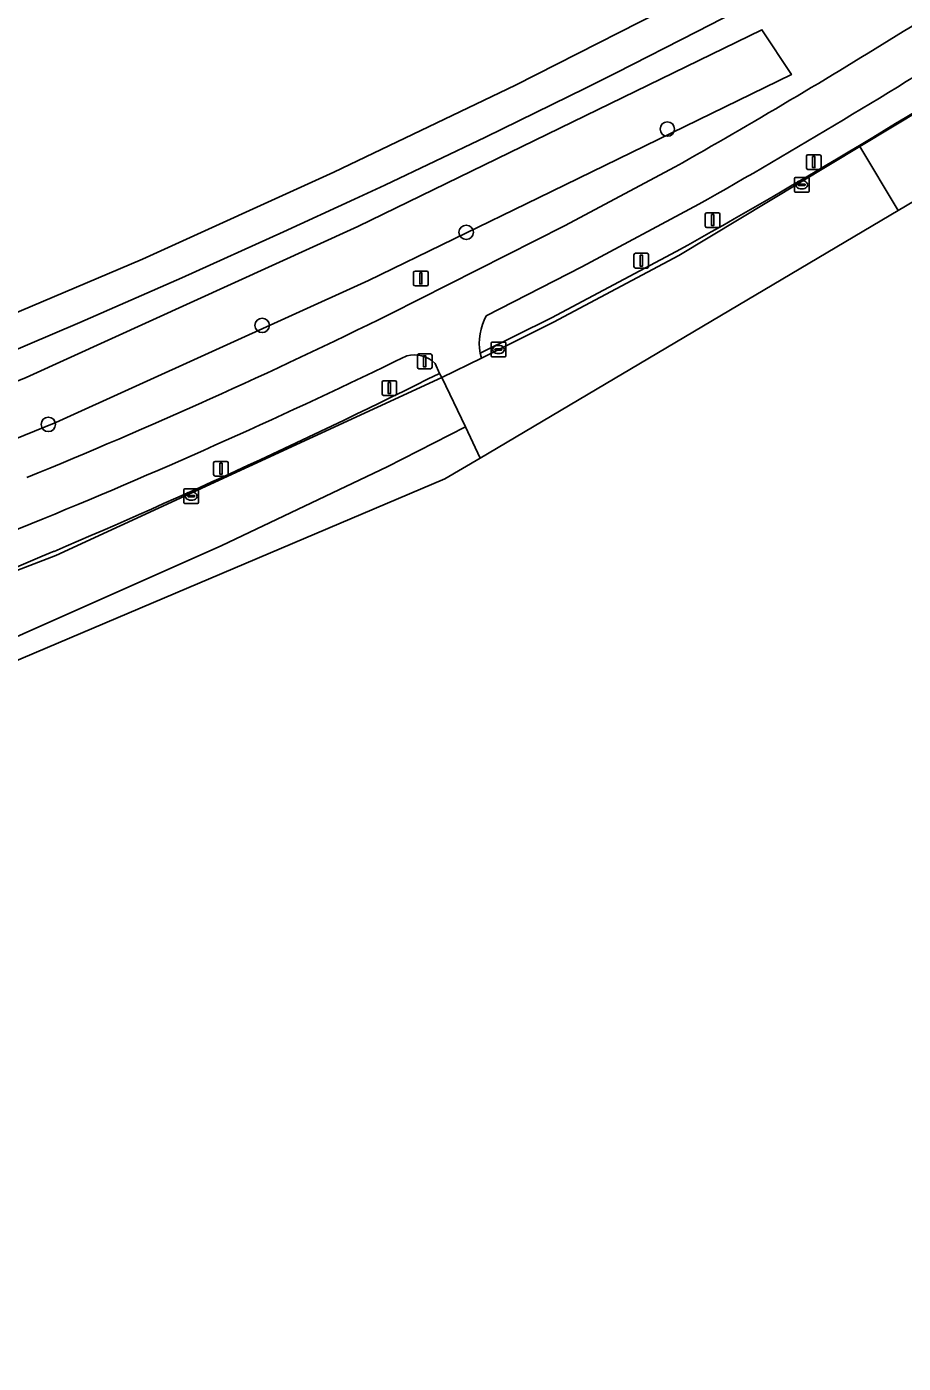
# Model space of a CAD drawing. Extents: x 156141 to 158132, y 385651 to 388333.
# Drawn here: x 157889.9 to 157949.4, y 386409.6 to 386500.3 of the extents above; entities that cross this region are included whole.
import ezdxf

# ---------------------------------------------------------------- set-up
doc = ezdxf.new("R2010")
doc.units = 0
for name, color, linetype in [('IMGEO_Berm_groen', 7, 'Continuous'), ('IMGEO_Boom', 7, 'Continuous'), ('IMGEO_Erf', 7, 'Continuous'), ('IMGEO_Fietspad_gesloten', 7, 'Continuous'), ('IMGEO_Groenvoorziening', 7, 'Continuous'), ('IMGEO_Hek', 7, 'Continuous'), ('IMGEO_Kolk', 7, 'Continuous'), ('IMGEO_Lichtmast', 7, 'Continuous'), ('IMGEO_Rijbaan_regionaal_gesloten', 7, 'Continuous'), ('IMGEO_Rijbaan_regionaal_open', 7, 'Continuous'), ('IMGEO_Spoor', 7, 'Continuous'), ('IMGEO_Verkeersbordpaal', 7, 'Continuous'), ('IMGEO_Verkeerseiland_open', 7, 'Continuous'), ('IMGEO_Verkeersregelinstallatiepaal', 7, 'Continuous')]:
    doc.layers.add(name, color=color, linetype=linetype)

msp = doc.modelspace()

# ---------------------------------------------------------------- linework, layer by layer
at = {"layer": 'IMGEO_Berm_groen'}
for points in [[(157935.553, 386488.267), (157927.615, 386484.02), (157921.125, 386480.703)], [(157920.699, 386478.162), (157925.55, 386480.553), (157934.014, 386485.056)], [(157917.946, 386476.787), (157917.657, 386477.46)]]:
    msp.add_lwpolyline(points, dxfattribs=at)
for centre, radius, start, end in [((157702.89, 386898.462), 473.628, 299.20838, 302.72251), ((157711.512, 386883.167), 454.027, 299.56783, 302.44251), ((157924.746, 386478.79), 4.095, 152.14917, 188.81651), ((157733.102, 386852.268), 416.463, 292.28667, 296.00788), ((157916.226, 386475.994), 2.048, 45.68361, 104.33215), ((157705.111, 386903.307), 476.674, 293.05427, 296.51934), ((157758.368, 386786.105), 345.664, 287.76655, 292.57067), ((157736.369, 386830.796), 397.713, 288.99711, 293.00154)]:
    msp.add_arc(centre, radius, start, end, dxfattribs=at)
at = {"layer": 'IMGEO_Boom'}
for centre in [(157933.417, 386493.376), (157919.76, 386486.366), (157905.908, 386480.046), (157891.386, 386473.325)]:
    msp.add_circle(centre, 0.489, dxfattribs=at)
at = {"layer": 'IMGEO_Erf'}
msp.add_lwpolyline([(157886.55, 386477.274), (157893.518, 386480.24), (157900.454, 386483.279), (157907.357, 386486.391), (157912.179, 386488.627), (157914.227, 386489.576), (157921.064, 386492.834), (157927.865, 386496.163), (157929.936, 386497.195), (157935.444, 386500), (157937.115, 386500.869)], dxfattribs=at)
at = {"layer": 'IMGEO_Fietspad_gesloten'}
for points in [[(157933.955, 386490.814), (157926.431, 386486.804), (157914.617, 386480.826)], [(157921.125, 386480.703), (157927.615, 386484.02), (157935.553, 386488.267)], [(157917.657, 386477.46), (157917.946, 386476.787), (157918.096, 386476.498), (157920.798, 386477.828), (157920.699, 386478.162)]]:
    msp.add_lwpolyline(points, dxfattribs=at)
for centre, radius, start, end in [((157708.529, 386888.16), 456.843, 301.82545, 304.15902), ((157711.258, 386883.786), 451.687, 299.54026, 301.82395), ((157711.512, 386883.167), 454.027, 299.56783, 302.44251), ((157740.401, 386834.767), 394.494, 292.27271, 296.20728), ((157924.746, 386478.79), 4.095, 152.14917, 188.81651), ((157733.102, 386852.268), 416.463, 292.28667, 296.00788), ((157916.226, 386475.994), 2.048, 45.68361, 104.33215), ((157758.368, 386786.105), 345.664, 287.76655, 292.57067)]:
    msp.add_arc(centre, radius, start, end, dxfattribs=at)
at = {"layer": 'IMGEO_Groenvoorziening'}
for points in [[(157937.115, 386500.869), (157935.444, 386500), (157929.936, 386497.195), (157927.865, 386496.163), (157921.064, 386492.834), (157914.227, 386489.576), (157912.179, 386488.627), (157907.357, 386486.391), (157900.454, 386483.279), (157893.518, 386480.24), (157886.55, 386477.274)], [(157804.943, 386455.8), (157812.549, 386455.488), (157818.869, 386455.661), (157827.864, 386456.599), (157837.415, 386458.718), (157853.877, 386463.2), (157873.534, 386469.87), (157889.891, 386476.505), (157912.397, 386486.754), (157939.834, 386500.117), (157941.846, 386497.075), (157932.793, 386492.666), (157924.672, 386488.711), (157913.123, 386483.086), (157891.903, 386473.463), (157875.546, 386466.828), (157855.889, 386460.158), (157839.427, 386455.677), (157829.876, 386453.558), (157820.882, 386452.62), (157814.561, 386452.446), (157806.955, 386452.759), (157801.766, 386453.662)], [(157801.766, 386453.662), (157806.955, 386452.759), (157814.561, 386452.446), (157820.882, 386452.62), (157829.876, 386453.558), (157839.427, 386455.677), (157855.889, 386460.158), (157875.546, 386466.828), (157891.903, 386473.463), (157913.123, 386483.086), (157924.672, 386488.711), (157932.793, 386492.666), (157941.846, 386497.075), (157939.834, 386500.117), (157912.397, 386486.754), (157889.891, 386476.505), (157873.534, 386469.87), (157853.877, 386463.2), (157837.415, 386458.718), (157827.864, 386456.599), (157818.869, 386455.661), (157812.549, 386455.488), (157804.943, 386455.8)], [(157914.617, 386480.826), (157926.431, 386486.804), (157933.955, 386490.814)]]:
    msp.add_lwpolyline(points, dxfattribs=at)
for centre, radius, start, end in [((157708.529, 386888.16), 456.843, 301.82545, 304.15902), ((157711.258, 386883.786), 451.687, 299.54026, 301.82395), ((157740.401, 386834.767), 394.494, 292.27271, 296.20728)]:
    msp.add_arc(centre, radius, start, end, dxfattribs=at)
at = {"layer": 'IMGEO_Hek'}
for points in [[(157940.15, 386502.48), (157937.115, 386500.869), (157935.444, 386500)], [(157935.444, 386500), (157929.936, 386497.195), (157927.865, 386496.163)], [(157927.865, 386496.163), (157921.064, 386492.834), (157914.227, 386489.576), (157912.179, 386488.627)], [(157912.179, 386488.627), (157907.357, 386486.391), (157900.454, 386483.279), (157893.518, 386480.24), (157886.55, 386477.274), (157879.551, 386474.382), (157873.045, 386471.771)]]:
    msp.add_lwpolyline(points, dxfattribs=at)
at = {"layer": 'IMGEO_Kolk'}
for p, q in [((157942.044, 386489.167), (157942.044, 386490.019)), ((157942.119, 386490.093), (157942.971, 386490.093)), ((157942.303, 386489.587), (157942.303, 386489.599)), ((157942.741, 386489.55), (157942.343, 386489.55)), ((157942.346, 386489.636), (157942.744, 386489.636)), ((157942.532, 386489.873), (157942.557, 386489.873)), ((157942.787, 386489.599), (157942.787, 386489.587)), ((157943.045, 386490.019), (157943.045, 386489.167)), ((157942.971, 386489.093), (157942.119, 386489.093)), ((157942.555, 386489.313), (157942.53, 386489.313)), ((157921.45, 386477.983), (157921.45, 386478.835)), ((157921.525, 386478.909), (157922.377, 386478.909)), ((157921.938, 386478.689), (157921.963, 386478.689)), ((157922.451, 386478.835), (157922.451, 386477.983)), ((157922.377, 386477.909), (157921.525, 386477.909)), ((157921.709, 386478.403), (157921.709, 386478.415)), ((157922.147, 386478.366), (157921.749, 386478.366)), ((157921.752, 386478.452), (157922.15, 386478.452)), ((157921.961, 386478.129), (157921.936, 386478.129)), ((157922.193, 386478.415), (157922.193, 386478.403)), ((157900.587, 386468.027), (157900.587, 386468.879)), ((157900.662, 386468.953), (157901.514, 386468.953)), ((157901.075, 386468.733), (157901.1, 386468.733)), ((157901.588, 386468.879), (157901.588, 386468.027)), ((157901.514, 386467.953), (157900.662, 386467.953)), ((157900.846, 386468.447), (157900.846, 386468.459)), ((157901.284, 386468.41), (157900.886, 386468.41)), ((157900.889, 386468.496), (157901.287, 386468.496)), ((157901.098, 386468.173), (157901.073, 386468.173)), ((157901.33, 386468.459), (157901.33, 386468.447))]:
    msp.add_line(p, q, dxfattribs=at)
for points in [[(157942.044, 386489.167), (157942.044, 386490.019)], [(157942.119, 386490.093), (157942.971, 386490.093)], [(157943.045, 386490.019), (157943.045, 386489.167)], [(157942.971, 386489.093), (157942.119, 386489.093)], [(157921.45, 386477.983), (157921.45, 386478.835)], [(157921.525, 386478.909), (157922.377, 386478.909)], [(157922.451, 386478.835), (157922.451, 386477.983)], [(157922.377, 386477.909), (157921.525, 386477.909)], [(157900.587, 386468.027), (157900.587, 386468.879)], [(157900.662, 386468.953), (157901.514, 386468.953)], [(157901.588, 386468.879), (157901.588, 386468.027)], [(157901.514, 386467.953), (157900.662, 386467.953)]]:
    msp.add_lwpolyline(points, dxfattribs=at)
for centre, radius, start, end in [((157942.121, 386490.017), 0.0765, 91.55205, 178.44795), ((157942.121, 386490.017), 0.0765, 91.55205, 178.44795), ((157942.343, 386489.596), 0.0403, 85.87752, 175.75265), ((157942.34, 386489.586), 0.0366, 178.93798, 274.71019), ((157942.744, 386489.593), 0.043, 264.86636, 352.45326), ((157942.748, 386489.598), 0.0386, 1.73085, 96.63898), ((157942.969, 386490.017), 0.0765, 1.55205, 88.44795), ((157942.969, 386490.017), 0.0765, 1.55205, 88.44795), ((157942.121, 386489.169), 0.0765, 181.55205, 268.44795), ((157942.121, 386489.169), 0.0765, 181.55205, 268.44795), ((157942.969, 386489.169), 0.0765, 271.55205, 358.44795), ((157942.969, 386489.169), 0.0765, 271.55205, 358.44795), ((157921.527, 386478.833), 0.0765, 91.55205, 178.44795), ((157921.527, 386478.833), 0.0765, 91.55205, 178.44795), ((157922.375, 386478.833), 0.0765, 1.55205, 88.44795), ((157922.375, 386478.833), 0.0765, 1.55205, 88.44795), ((157921.527, 386477.985), 0.0765, 181.55205, 268.44795), ((157921.527, 386477.985), 0.0765, 181.55205, 268.44795), ((157921.749, 386478.412), 0.0403, 85.87752, 175.75265), ((157921.746, 386478.402), 0.0366, 178.93798, 274.71019), ((157922.15, 386478.409), 0.043, 264.86636, 352.45326), ((157922.154, 386478.414), 0.0386, 1.73085, 96.63898), ((157922.375, 386477.985), 0.0765, 271.55205, 358.44795), ((157922.375, 386477.985), 0.0765, 271.55205, 358.44795), ((157900.664, 386468.877), 0.0765, 91.55205, 178.44795), ((157900.664, 386468.877), 0.0765, 91.55205, 178.44795), ((157901.512, 386468.877), 0.0765, 1.55205, 88.44795), ((157901.512, 386468.877), 0.0765, 1.55205, 88.44795), ((157900.664, 386468.029), 0.0765, 181.55205, 268.44795), ((157900.664, 386468.029), 0.0765, 181.55205, 268.44795), ((157900.886, 386468.456), 0.0403, 85.87752, 175.75265), ((157900.883, 386468.446), 0.0366, 178.93798, 274.71019), ((157901.287, 386468.453), 0.043, 264.86636, 352.45326), ((157901.291, 386468.458), 0.0386, 1.73085, 96.63898), ((157901.512, 386468.029), 0.0765, 271.55205, 358.44795), ((157901.512, 386468.029), 0.0765, 271.55205, 358.44795)]:
    msp.add_arc(centre, radius, start, end, dxfattribs=at)
for centre, major_axis, ratio, start_param, end_param in [((157942.531, 386489.593), (-0.387, 0.002), 0.722429, 4.712389, 7.853982), ((157942.556, 386489.593), (-0.39, 0.002), 0.717154, 1.570796, 4.712389), ((157921.937, 386478.409), (-0.387, 0.002), 0.722429, 4.712389, 7.853982), ((157921.962, 386478.409), (-0.39, 0.002), 0.717154, 1.570796, 4.712389), ((157901.074, 386468.453), (-0.387, 0.002), 0.722429, 4.712389, 7.853982), ((157901.099, 386468.453), (-0.39, 0.002), 0.717154, 1.570796, 4.712389)]:
    msp.add_ellipse(centre, major_axis=major_axis, ratio=ratio, start_param=start_param, end_param=end_param, dxfattribs=at)
at = {"layer": 'IMGEO_Lichtmast'}
for p, q in [((157931.253, 386484.941), (157932.043, 386484.941)), ((157932.043, 386484.941), (157931.253, 386484.941)), ((157931.153, 386484.041), (157931.153, 386484.841)), ((157931.153, 386484.841), (157931.153, 386484.041)), ((157932.143, 386484.841), (157932.143, 386484.041)), ((157932.143, 386484.041), (157932.143, 386484.841)), ((157932.043, 386483.941), (157931.253, 386483.941)), ((157931.253, 386483.941), (157932.043, 386483.941)), ((157902.612, 386469.913), (157902.612, 386470.713)), ((157902.612, 386470.713), (157902.612, 386469.913)), ((157902.712, 386470.813), (157903.502, 386470.813)), ((157903.502, 386470.813), (157902.712, 386470.813)), ((157903.602, 386470.713), (157903.602, 386469.913)), ((157903.602, 386469.913), (157903.602, 386470.713)), ((157903.502, 386469.813), (157902.712, 386469.813)), ((157902.712, 386469.813), (157903.502, 386469.813))]:
    msp.add_line(p, q, dxfattribs=at)
for points in [[(157931.573, 386484.816), (157931.723, 386484.816), (157931.723, 386484.066), (157931.573, 386484.066), (157931.573, 386484.816)], [(157903.032, 386470.688), (157903.182, 386470.688), (157903.182, 386469.938), (157903.032, 386469.938), (157903.032, 386470.688)]]:
    msp.add_lwpolyline(points, dxfattribs=at)
for centre, start, end in [((157931.253, 386484.841), 90, 180), ((157931.253, 386484.841), 90, 180), ((157932.043, 386484.841), 0, 90), ((157932.043, 386484.841), 360, 90), ((157931.253, 386484.041), 180, 270), ((157931.253, 386484.041), 180, 270), ((157932.043, 386484.041), 270, 0), ((157932.043, 386484.041), 270, 0), ((157902.712, 386470.713), 90, 180), ((157902.712, 386470.713), 90, 180), ((157903.502, 386470.713), 0, 90), ((157903.502, 386470.713), 360, 90), ((157902.712, 386469.913), 180, 270), ((157902.712, 386469.913), 180, 270), ((157903.502, 386469.913), 270, 0), ((157903.502, 386469.913), 270, 0)]:
    msp.add_arc(centre, 0.1, start, end, dxfattribs=at)
at = {"layer": 'IMGEO_Rijbaan_regionaal_gesloten'}
msp.add_lwpolyline([(157949.09, 386487.851), (157979.856, 386506.079), (158017.862, 386537.719), (158123.948, 386642.486), (158122.543, 386644.176), (158120.129, 386647.081), (158117.423, 386644.402), (158117.253, 386644.233), (158116.505, 386643.494), (158112.744, 386639.762), (158094.264, 386621.505), (158077.188, 386604.627), (158059.439, 386587.072), (158041.676, 386569.488), (158024.446, 386552.489), (158020.846, 386548.961), (158000, 386530.078), (157994.218, 386525.267), (157992.833, 386524.142), (157984.083, 386517.69), (157973.104, 386509.594), (157965.09, 386503.684), (157959.456, 386500), (157946.488, 386492.195)], close=True, dxfattribs=at)
for points in [[(157920.713, 386471.038), (157949.09, 386487.851), (157946.488, 386492.195), (157934.194, 386484.796), (157925.686, 386480.274), (157920.798, 386477.828), (157918.096, 386476.498), (157919.702, 386473.147), (157920.713, 386471.038)], [(157682.377, 386412.383), (157693.243, 386414.586), (157717.389, 386419.204), (157780.594, 386430.857), (157817.025, 386437.465), (157830.518, 386440.449), (157841.029, 386443.006), (157854.309, 386446.772), (157866.098, 386450.538), (157875.33, 386453.593), (157888.965, 386458.779), (157889.674, 386459.094), (157903.168, 386465.103), (157914.389, 386470.431), (157919.702, 386473.147), (157918.096, 386476.498), (157891.901, 386464.424), (157865.928, 386454.431), (157839.893, 386446.739), (157813.231, 386440.643), (157747.449, 386428.262), (157694.008, 386418.265), (157684.076, 386416.369)], [(157677.154, 386409.568), (157813.457, 386434.793), (157872.106, 386450.034), (157918.312, 386469.616), (157920.713, 386471.038), (157919.702, 386473.147), (157914.389, 386470.431), (157903.168, 386465.103), (157889.674, 386459.094), (157888.965, 386458.779), (157875.33, 386453.593), (157866.098, 386450.538), (157854.309, 386446.772), (157841.029, 386443.006), (157830.518, 386440.449), (157817.025, 386437.465), (157780.594, 386430.857), (157717.389, 386419.204), (157693.243, 386414.586), (157682.377, 386412.383)]]:
    msp.add_lwpolyline(points, dxfattribs=at)
at = {"layer": 'IMGEO_Rijbaan_regionaal_open'}
msp.add_lwpolyline([(157934.014, 386485.056), (157925.55, 386480.553), (157920.699, 386478.162), (157920.798, 386477.828), (157925.686, 386480.274), (157934.194, 386484.796), (157946.488, 386492.195), (157959.456, 386500), (157965.09, 386503.684), (157973.104, 386509.594)], dxfattribs=at)
msp.add_arc((157702.89, 386898.462), 473.628, 299.20838, 302.72251, dxfattribs=at)
at = {"layer": 'IMGEO_Spoor'}
msp.add_lwpolyline([(157951.961, 386511.616), (157943.723, 386507.035), (157935.757, 386502.803), (157923.107, 386496.355), (157910.783, 386490.442), (157897.77, 386484.547), (157884.9, 386479.08), (157872.282, 386473.931), (157865.086, 386471.172), (157853.789, 386467.144), (157848.154, 386465.391), (157843.023, 386463.978), (157837.256, 386462.557), (157831.933, 386461.375), (157823.786, 386459.919), (157820.125, 386459.437), (157813.999, 386459.061), (157808.957, 386459.021), (157801.86, 386459.269), (157794.867, 386459.671), (157787.595, 386460.444), (157779.321, 386461.651), (157771.846, 386463.117)], dxfattribs=at)
at = {"layer": 'IMGEO_Verkeersbordpaal'}
for p, q in [((157916.186, 386482.832), (157916.186, 386483.632)), ((157916.186, 386483.632), (157916.186, 386482.832)), ((157916.286, 386483.732), (157917.076, 386483.732)), ((157917.076, 386483.732), (157916.286, 386483.732)), ((157917.176, 386483.632), (157917.176, 386482.832)), ((157917.176, 386482.832), (157917.176, 386483.632)), ((157917.076, 386482.732), (157916.286, 386482.732)), ((157916.286, 386482.732), (157917.076, 386482.732)), ((157914.047, 386475.39), (157914.047, 386476.19)), ((157914.047, 386476.19), (157914.047, 386475.39)), ((157914.147, 386476.29), (157914.937, 386476.29)), ((157914.937, 386476.29), (157914.147, 386476.29)), ((157915.037, 386476.19), (157915.037, 386475.39)), ((157915.037, 386475.39), (157915.037, 386476.19)), ((157914.937, 386475.29), (157914.147, 386475.29)), ((157914.147, 386475.29), (157914.937, 386475.29))]:
    msp.add_line(p, q, dxfattribs=at)
for points in [[(157916.606, 386483.607), (157916.756, 386483.607), (157916.756, 386482.857), (157916.606, 386482.857), (157916.606, 386483.607)], [(157914.467, 386476.165), (157914.617, 386476.165), (157914.617, 386475.415), (157914.467, 386475.415), (157914.467, 386476.165)]]:
    msp.add_lwpolyline(points, dxfattribs=at)
for centre, start, end in [((157916.286, 386483.632), 90, 180), ((157916.286, 386483.632), 90, 180), ((157917.076, 386483.632), 0, 90), ((157917.076, 386483.632), 360, 90), ((157916.286, 386482.832), 180, 270), ((157916.286, 386482.832), 180, 270), ((157917.076, 386482.832), 270, 0), ((157917.076, 386482.832), 270, 0), ((157914.147, 386476.19), 90, 180), ((157914.147, 386476.19), 90, 180), ((157914.937, 386476.19), 0, 90), ((157914.937, 386476.19), 360, 90), ((157914.147, 386475.39), 180, 270), ((157914.147, 386475.39), 180, 270), ((157914.937, 386475.39), 270, 0), ((157914.937, 386475.39), 270, 0)]:
    msp.add_arc(centre, 0.1, start, end, dxfattribs=at)
at = {"layer": 'IMGEO_Verkeerseiland_open'}
msp.add_lwpolyline([(157813.231, 386440.643), (157839.893, 386446.739), (157865.928, 386454.431), (157891.901, 386464.424), (157918.096, 386476.498), (157917.946, 386476.787)], dxfattribs=at)
for centre, radius, start, end in [((157705.111, 386903.307), 476.674, 293.05427, 296.51934), ((157736.369, 386830.796), 397.713, 288.99711, 293.00154)]:
    msp.add_arc(centre, radius, start, end, dxfattribs=at)
at = {"layer": 'IMGEO_Verkeersregelinstallatiepaal'}
for p, q in [((157942.865, 386490.738), (157942.865, 386491.538)), ((157942.865, 386491.538), (157942.865, 386490.738)), ((157942.965, 386491.638), (157943.755, 386491.638)), ((157943.755, 386491.638), (157942.965, 386491.638)), ((157943.855, 386491.538), (157943.855, 386490.738)), ((157943.855, 386490.738), (157943.855, 386491.538)), ((157943.755, 386490.638), (157942.965, 386490.638)), ((157942.965, 386490.638), (157943.755, 386490.638)), ((157936.097, 386487.697), (157936.887, 386487.697)), ((157936.887, 386487.697), (157936.097, 386487.697)), ((157935.997, 386486.797), (157935.997, 386487.597)), ((157935.997, 386487.597), (157935.997, 386486.797)), ((157936.987, 386487.597), (157936.987, 386486.797)), ((157936.987, 386486.797), (157936.987, 386487.597)), ((157936.887, 386486.697), (157936.097, 386486.697)), ((157936.097, 386486.697), (157936.887, 386486.697)), ((157916.449, 386477.205), (157916.449, 386478.005)), ((157916.449, 386478.005), (157916.449, 386477.205)), ((157916.549, 386478.105), (157917.339, 386478.105)), ((157917.339, 386478.105), (157916.549, 386478.105)), ((157917.439, 386478.005), (157917.439, 386477.205)), ((157917.439, 386477.205), (157917.439, 386478.005)), ((157917.339, 386477.105), (157916.549, 386477.105)), ((157916.549, 386477.105), (157917.339, 386477.105))]:
    msp.add_line(p, q, dxfattribs=at)
for points in [[(157943.285, 386491.513), (157943.435, 386491.513), (157943.435, 386490.763), (157943.285, 386490.763), (157943.285, 386491.513)], [(157936.417, 386487.572), (157936.567, 386487.572), (157936.567, 386486.822), (157936.417, 386486.822), (157936.417, 386487.572)], [(157916.869, 386477.98), (157917.019, 386477.98), (157917.019, 386477.23), (157916.869, 386477.23), (157916.869, 386477.98)]]:
    msp.add_lwpolyline(points, dxfattribs=at)
for centre, start, end in [((157942.965, 386491.538), 90, 180), ((157942.965, 386491.538), 90, 180), ((157943.755, 386491.538), 0, 90), ((157943.755, 386491.538), 360, 90), ((157942.965, 386490.738), 180, 270), ((157942.965, 386490.738), 180, 270), ((157943.755, 386490.738), 270, 0), ((157943.755, 386490.738), 270, 0), ((157936.097, 386487.597), 90, 180), ((157936.097, 386487.597), 90, 180), ((157936.887, 386487.597), 0, 90), ((157936.887, 386487.597), 360, 90), ((157936.097, 386486.797), 180, 270), ((157936.097, 386486.797), 180, 270), ((157936.887, 386486.797), 270, 0), ((157936.887, 386486.797), 270, 0), ((157916.549, 386478.005), 90, 180), ((157916.549, 386478.005), 90, 180), ((157917.339, 386478.005), 0, 90), ((157917.339, 386478.005), 360, 90), ((157916.549, 386477.205), 180, 270), ((157916.549, 386477.205), 180, 270), ((157917.339, 386477.205), 270, 0), ((157917.339, 386477.205), 270, 0)]:
    msp.add_arc(centre, 0.1, start, end, dxfattribs=at)

doc.saveas('drawing.dxf')
